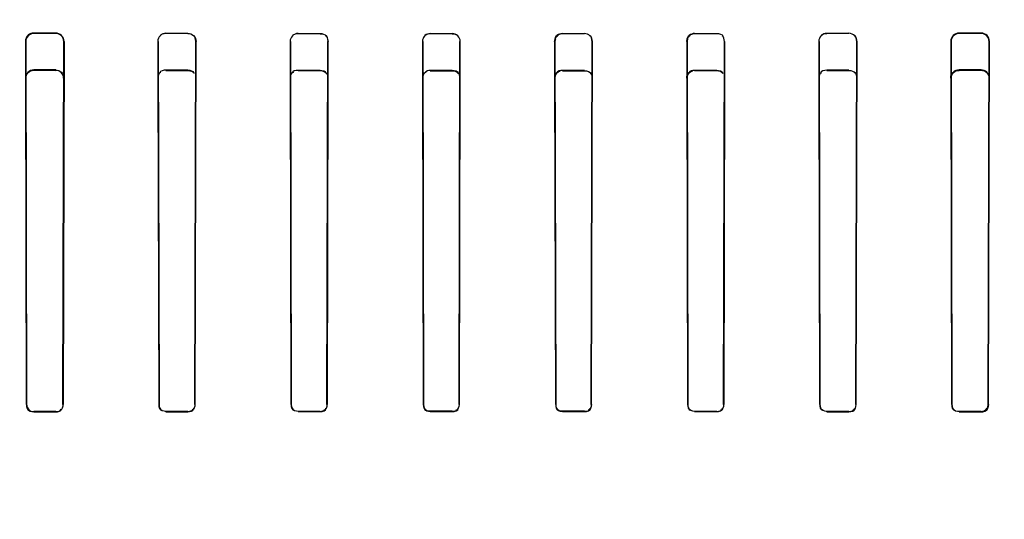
# Model space of a CAD drawing. Header units: millimetres. Extents: x 0 to 297, y 0 to 210.
# Tile 358 of 405: x 240.636 to 240.86, y 158.837 to 158.951. Entities that reach past the tile are written whole.
import ezdxf

# ---------------------------------------------------------------- set-up
doc = ezdxf.new("R2010")
doc.units = ezdxf.units.MM
doc.header["$LTSCALE"] = 16.335
doc.layers.get('0').update_dxf_attribs({"linetype": 'CONTINUOUS'})
for name, color, linetype in [('AXES_REF', 7, 'CONTINUOUS'), ('INTFCLR_1', 7, 'CONTINUOUS'), ('INTFCLR_72935', 7, 'CONTINUOUS')]:
    doc.layers.add(name, color=color, linetype=linetype)

msp = doc.modelspace()

# ---------------------------------------------------------------- linework, layer by layer
at = {"color": 7, "linetype": 'Continuous'}
for radius in [4.84791, 4.8475, 4.81646]:
    msp.add_circle((241.50691, 154.95648), radius, dxfattribs=at)
msp.add_arc((241.50691, 154.95648), 4.8, 278.27713, 261.72287, dxfattribs=at)
at = {"layer": 'AXES_REF', "color": 7, "linetype": 'Continuous'}
msp.add_arc((241.50691, 154.95648), 4.91, 113.08261, 66.91739, dxfattribs=at)
at = {"layer": 'AXES_REF', "color": 9, "linetype": 'Continuous'}
msp.add_arc((241.50691, 154.95648), 4.42226, 94.41181, 85.58819, dxfattribs=at)
at = {"layer": 'INTFCLR_1', "color": 9, "linetype": 'Continuous'}
for p, q in [((240.63927, 158.94744), (240.63927, 158.94752)), ((240.64427, 158.94751), (240.64427, 158.94743)), ((240.66927, 158.94739), (240.66927, 158.94747)), ((240.67427, 158.94746), (240.67427, 158.94738)), ((240.69927, 158.94736), (240.69927, 158.94743)), ((240.70427, 158.94743), (240.70427, 158.94735)), ((240.72927, 158.94734), (240.72927, 158.94741)), ((240.73427, 158.94741), (240.73427, 158.94734)), ((240.75927, 158.94734), (240.75927, 158.94741)), ((240.76427, 158.94741), (240.76427, 158.94734)), ((240.78927, 158.94735), (240.78927, 158.94743)), ((240.79427, 158.94743), (240.79427, 158.94736)), ((240.81927, 158.94738), (240.81927, 158.94746)), ((240.82427, 158.94747), (240.82427, 158.94739)), ((240.84927, 158.94743), (240.84927, 158.94751)), ((240.85427, 158.94752), (240.85427, 158.94744)), ((240.63737, 158.94561), (240.63745, 158.94561)), ((240.64608, 158.94561), (240.64616, 158.94561)), ((240.66742, 158.94561), (240.6675, 158.94561)), ((240.67603, 158.94561), (240.67611, 158.94561)), ((240.69746, 158.94561), (240.69753, 158.94561)), ((240.70601, 158.94561), (240.70608, 158.94561)), ((240.72747, 158.94561), (240.72755, 158.94561)), ((240.73599, 158.94561), (240.73607, 158.94561)), ((240.75748, 158.94561), (240.75755, 158.94561)), ((240.766, 158.94561), (240.76607, 158.94561)), ((240.78746, 158.94561), (240.78754, 158.94561)), ((240.79601, 158.94561), (240.79609, 158.94561)), ((240.81743, 158.94561), (240.81751, 158.94561)), ((240.82604, 158.94561), (240.82612, 158.94561)), ((240.84738, 158.94561), (240.84747, 158.94561)), ((240.85609, 158.94561), (240.85618, 158.94561)), ((240.63766, 158.86318), (240.6376, 158.86318)), ((240.63927, 158.86151), (240.63927, 158.86158)), ((240.64427, 158.86158), (240.64427, 158.86152)), ((240.64593, 158.86318), (240.64587, 158.86318)), ((240.6677, 158.86318), (240.66764, 158.86318)), ((240.66927, 158.86155), (240.66927, 158.86161)), ((240.67427, 158.86162), (240.67427, 158.86156)), ((240.6759, 158.86318), (240.67584, 158.86318)), ((240.69772, 158.86318), (240.69766, 158.86318)), ((240.69927, 158.86158), (240.69927, 158.86164)), ((240.70427, 158.86164), (240.70427, 158.86158)), ((240.70587, 158.86318), (240.70582, 158.86318)), ((240.72774, 158.86318), (240.72768, 158.86318)), ((240.72927, 158.86159), (240.72927, 158.86165)), ((240.73427, 158.86165), (240.73427, 158.86159)), ((240.73586, 158.86318), (240.73581, 158.86318)), ((240.75774, 158.86318), (240.75768, 158.86318)), ((240.75927, 158.86159), (240.75927, 158.86165)), ((240.76427, 158.86165), (240.76427, 158.86159)), ((240.76586, 158.86318), (240.76581, 158.86318)), ((240.78773, 158.86318), (240.78767, 158.86318)), ((240.78927, 158.86158), (240.78927, 158.86164)), ((240.79427, 158.86164), (240.79427, 158.86158)), ((240.79588, 158.86318), (240.79582, 158.86318)), ((240.81771, 158.86318), (240.81765, 158.86318)), ((240.81927, 158.86156), (240.81927, 158.86162)), ((240.82427, 158.86161), (240.82427, 158.86155)), ((240.82591, 158.86318), (240.82584, 158.86318)), ((240.84767, 158.86318), (240.84761, 158.86318)), ((240.84927, 158.86152), (240.84927, 158.86158)), ((240.85427, 158.86158), (240.85427, 158.86151)), ((240.85595, 158.86318), (240.85588, 158.86318))]:
    msp.add_line(p, q, dxfattribs=at)
at = {"layer": 'INTFCLR_1', "color": 6, "linetype": 'Continuous'}
for p, q in [((240.64427, 158.94751), (240.63927, 158.94752)), ((240.64427, 158.94743), (240.63927, 158.94744)), ((240.67427, 158.94746), (240.66927, 158.94747)), ((240.67427, 158.94738), (240.66927, 158.94739)), ((240.69927, 158.94743), (240.70427, 158.94743)), ((240.70427, 158.94735), (240.69927, 158.94736)), ((240.72927, 158.94741), (240.73427, 158.94741)), ((240.73427, 158.94734), (240.72927, 158.94734)), ((240.75927, 158.94741), (240.76427, 158.94741)), ((240.76427, 158.94734), (240.75927, 158.94734)), ((240.78927, 158.94743), (240.79427, 158.94743)), ((240.79427, 158.94736), (240.78927, 158.94735)), ((240.82427, 158.94747), (240.81927, 158.94746)), ((240.82427, 158.94739), (240.81927, 158.94738)), ((240.85427, 158.94752), (240.84927, 158.94751)), ((240.85427, 158.94744), (240.84927, 158.94743)), ((240.63737, 158.94561), (240.6376, 158.86318)), ((240.63745, 158.94561), (240.63766, 158.86318)), ((240.64587, 158.86318), (240.64608, 158.94561)), ((240.64616, 158.94561), (240.64593, 158.86318)), ((240.66742, 158.94561), (240.66764, 158.86318)), ((240.6675, 158.94561), (240.6677, 158.86318)), ((240.67584, 158.86318), (240.67603, 158.94561)), ((240.6759, 158.86318), (240.67611, 158.94561)), ((240.69746, 158.94561), (240.69766, 158.86318)), ((240.69753, 158.94561), (240.69772, 158.86318)), ((240.70582, 158.86318), (240.70601, 158.94561)), ((240.70587, 158.86318), (240.70608, 158.94561)), ((240.72747, 158.94561), (240.72768, 158.86318)), ((240.72755, 158.94561), (240.72774, 158.86318)), ((240.73581, 158.86318), (240.73599, 158.94561)), ((240.73586, 158.86318), (240.73607, 158.94561)), ((240.75748, 158.94561), (240.75768, 158.86318)), ((240.75755, 158.94561), (240.75774, 158.86318)), ((240.76581, 158.86318), (240.766, 158.94561)), ((240.76586, 158.86318), (240.76607, 158.94561)), ((240.78746, 158.94561), (240.78767, 158.86318)), ((240.78754, 158.94561), (240.78773, 158.86318)), ((240.79582, 158.86318), (240.79601, 158.94561)), ((240.79588, 158.86318), (240.79609, 158.94561)), ((240.81743, 158.94561), (240.81765, 158.86318)), ((240.81751, 158.94561), (240.81771, 158.86318)), ((240.82584, 158.86318), (240.82604, 158.94561)), ((240.82591, 158.86318), (240.82612, 158.94561)), ((240.84738, 158.94561), (240.84761, 158.86318)), ((240.84747, 158.94561), (240.84767, 158.86318)), ((240.85588, 158.86318), (240.85609, 158.94561)), ((240.85595, 158.86318), (240.85618, 158.94561)), ((240.63927, 158.86158), (240.64427, 158.86158)), ((240.66927, 158.86161), (240.67427, 158.86162)), ((240.69927, 158.86164), (240.70427, 158.86164)), ((240.70427, 158.86158), (240.69927, 158.86158)), ((240.72927, 158.86165), (240.73427, 158.86165)), ((240.73427, 158.86159), (240.72927, 158.86159)), ((240.75927, 158.86165), (240.76427, 158.86165)), ((240.76427, 158.86159), (240.75927, 158.86159)), ((240.78927, 158.86164), (240.79427, 158.86164)), ((240.79427, 158.86158), (240.78927, 158.86158)), ((240.81927, 158.86162), (240.82427, 158.86161)), ((240.84927, 158.86158), (240.85427, 158.86158)), ((240.64427, 158.86152), (240.63927, 158.86151)), ((240.67427, 158.86156), (240.66927, 158.86155)), ((240.82427, 158.86155), (240.81927, 158.86156)), ((240.85427, 158.86151), (240.84927, 158.86152))]:
    msp.add_line(p, q, dxfattribs=at)
at = {"layer": 'INTFCLR_1', "color": 7, "linetype": 'Continuous'}
for p, q in [((240.70597, 158.94624), (240.70608, 158.94561)), ((240.75748, 158.94561), (240.75758, 158.94622)), ((240.75765, 158.9462), (240.75755, 158.94561)), ((240.78746, 158.94561), (240.78757, 158.94623)), ((240.78764, 158.94622), (240.78754, 158.94561))]:
    msp.add_line(p, q, dxfattribs=at)
for points in [[(240.63766, 158.86318), (240.63766, 158.86311), (240.63767, 158.86304), (240.63767, 158.86297), (240.63768, 158.8629), (240.6377, 158.86284), (240.63771, 158.86277), (240.63773, 158.8627), (240.63776, 158.86263), (240.63779, 158.86256)], [(240.85576, 158.86256), (240.85578, 158.86263), (240.85581, 158.8627), (240.85583, 158.86276), (240.85584, 158.86283), (240.85586, 158.8629), (240.85587, 158.86297), (240.85588, 158.86304), (240.85588, 158.86311), (240.85588, 158.86318)]]:
    msp.add_lwpolyline(points, dxfattribs=at)
at = {"layer": 'INTFCLR_1', "color": 6, "linetype": 'Continuous'}
for points, knots in [([(240.63927, 158.94752), (240.63882, 158.94752), (240.63781, 158.94716), (240.63736, 158.94614), (240.63737, 158.94561)], [0, 0, 0, 0, 0.462658, 1, 1, 1, 1]), ([(240.63927, 158.94744), (240.63881, 158.94744), (240.63784, 158.94705), (240.63745, 158.94608), (240.63745, 158.94561)], [0, 0, 0, 0, 0.49482, 1, 1, 1, 1]), ([(240.64616, 158.94561), (240.64616, 158.94611), (240.64574, 158.94712), (240.64474, 158.94751), (240.64427, 158.94751)], [0, 0, 0, 0, 0.51392, 1, 1, 1, 1]), ([(240.64608, 158.94561), (240.64608, 158.94608), (240.64569, 158.94705), (240.64473, 158.94743), (240.64427, 158.94743)], [0, 0, 0, 0, 0.508302, 1, 1, 1, 1]), ([(240.66927, 158.94747), (240.66882, 158.94747), (240.66783, 158.94709), (240.66742, 158.9461), (240.66742, 158.94561)], [0, 0, 0, 0, 0.481222, 1, 1, 1, 1]), ([(240.67427, 158.94746), (240.67473, 158.94746), (240.67571, 158.94707), (240.67611, 158.94609), (240.67611, 158.94561)], [0, 0, 0, 0, 0.48996, 1, 1, 1, 1]), ([(240.69927, 158.94743), (240.6988, 158.94743), (240.69783, 158.94704), (240.69745, 158.94607), (240.69746, 158.94561)], [0, 0, 0, 0, 0.507051, 1, 1, 1, 1]), ([(240.72927, 158.94741), (240.72882, 158.94742), (240.72787, 158.94705), (240.72747, 158.94608), (240.72747, 158.94561)], [0, 0, 0, 0, 0.485798, 1, 1, 1, 1]), ([(240.73607, 158.94561), (240.73607, 158.94608), (240.73568, 158.94704), (240.73472, 158.94741), (240.73427, 158.94741)], [0, 0, 0, 0, 0.507923, 1, 1, 1, 1]), ([(240.76607, 158.94561), (240.76607, 158.94608), (240.76567, 158.94705), (240.76472, 158.94742), (240.76427, 158.94741)], [0, 0, 0, 0, 0.514, 1, 1, 1, 1]), ([(240.81927, 158.94746), (240.81881, 158.94746), (240.81783, 158.94707), (240.81743, 158.94609), (240.81743, 158.94561)], [0, 0, 0, 0, 0.491692, 1, 1, 1, 1]), ([(240.82612, 158.94561), (240.82612, 158.94606), (240.82576, 158.94704), (240.82477, 158.94747), (240.82427, 158.94747)], [0, 0, 0, 0, 0.473027, 1, 1, 1, 1]), ([(240.84927, 158.94751), (240.8488, 158.94751), (240.8478, 158.94712), (240.84738, 158.94611), (240.84738, 158.94561)], [0, 0, 0, 0, 0.486139, 1, 1, 1, 1]), ([(240.84927, 158.94743), (240.84882, 158.94743), (240.84786, 158.94705), (240.84746, 158.94608), (240.84747, 158.94561)], [0, 0, 0, 0, 0.491775, 1, 1, 1, 1]), ([(240.85618, 158.94561), (240.85618, 158.9461), (240.85578, 158.94711), (240.85476, 158.94752), (240.85427, 158.94752)], [0, 0, 0, 0, 0.496852, 1, 1, 1, 1]), ([(240.85609, 158.94561), (240.85609, 158.94608), (240.8557, 158.94705), (240.85473, 158.94744), (240.85427, 158.94744)], [0, 0, 0, 0, 0.50499, 1, 1, 1, 1])]:
    msp.add_open_spline(points, degree=3, knots=knots, dxfattribs=at)
for points in [[(240.66927, 158.94739), (240.6688, 158.94739), (240.66798, 158.9473), (240.66798, 158.94683)], [(240.67603, 158.94561), (240.67603, 158.94611), (240.67591, 158.94696), (240.67541, 158.94696)], [(240.69927, 158.94736), (240.69878, 158.94736), (240.69794, 158.94723), (240.69795, 158.94675)], [(240.70427, 158.94735), (240.70472, 158.94735), (240.70552, 158.94728), (240.70552, 158.94683)], [(240.72927, 158.94734), (240.72874, 158.94734), (240.72785, 158.94713), (240.72785, 158.9466)], [(240.73427, 158.94734), (240.73474, 158.94734), (240.73555, 158.94724), (240.73555, 158.94677)], [(240.766, 158.94561), (240.766, 158.9461), (240.76586, 158.94694), (240.76537, 158.94694)], [(240.79427, 158.94743), (240.79477, 158.94743), (240.79563, 158.94732), (240.79563, 158.94682)], [(240.79601, 158.94561), (240.79601, 158.94606), (240.79594, 158.94686), (240.79549, 158.94686)], [(240.81927, 158.94738), (240.81881, 158.94738), (240.81799, 158.9473), (240.818, 158.94683)], [(240.82604, 158.94561), (240.82604, 158.94609), (240.82594, 158.94693), (240.82546, 158.94693)], [(240.6376, 158.86318), (240.6376, 158.86265), (240.63782, 158.86179), (240.63835, 158.86179)], [(240.64427, 158.86158), (240.64472, 158.86158), (240.6455, 158.86171), (240.6455, 158.86216)], [(240.64427, 158.86152), (240.64474, 158.86152), (240.64554, 158.86165), (240.64554, 158.86212)], [(240.66764, 158.86318), (240.66764, 158.86266), (240.66787, 158.86181), (240.66839, 158.86181)], [(240.6677, 158.86318), (240.6677, 158.86268), (240.66792, 158.86186), (240.66842, 158.86186)], [(240.67427, 158.86162), (240.67479, 158.86162), (240.67562, 158.86187), (240.67562, 158.86238)], [(240.67427, 158.86156), (240.67472, 158.86156), (240.6755, 158.86167), (240.6755, 158.86212)], [(240.69766, 158.86318), (240.69766, 158.86267), (240.6979, 158.86183), (240.69841, 158.86183)], [(240.69772, 158.86318), (240.69772, 158.86269), (240.69794, 158.86188), (240.69844, 158.86188)], [(240.70427, 158.86164), (240.70478, 158.86164), (240.70559, 158.86188), (240.70559, 158.86239)], [(240.70427, 158.86158), (240.7048, 158.86158), (240.70564, 158.86183), (240.70564, 158.86236)], [(240.72774, 158.86318), (240.72774, 158.8627), (240.72795, 158.8619), (240.72843, 158.8619)], [(240.72927, 158.86159), (240.72882, 158.86159), (240.72806, 158.86171), (240.72805, 158.86216)], [(240.73427, 158.86165), (240.73477, 158.86165), (240.73558, 158.86189), (240.73558, 158.86239)], [(240.73427, 158.86159), (240.73479, 158.86159), (240.73563, 158.86184), (240.73563, 158.86236)], [(240.75774, 158.86318), (240.75774, 158.86269), (240.75796, 158.86189), (240.75845, 158.86189)], [(240.75927, 158.86159), (240.75875, 158.86159), (240.75791, 158.86184), (240.75791, 158.86237)], [(240.76427, 158.86165), (240.76474, 158.86165), (240.76551, 158.86182), (240.76551, 158.86228)], [(240.76586, 158.86318), (240.76586, 158.86265), (240.7656, 158.8618), (240.76507, 158.8618)], [(240.78767, 158.86318), (240.78767, 158.86272), (240.78781, 158.86193), (240.78828, 158.86193)], [(240.78773, 158.86318), (240.78773, 158.86274), (240.78786, 158.86198), (240.78831, 158.86198)], [(240.79427, 158.86164), (240.79475, 158.86164), (240.79554, 158.86182), (240.79554, 158.8623)], [(240.79427, 158.86158), (240.79476, 158.86158), (240.79558, 158.86177), (240.79559, 158.86226)], [(240.81765, 158.86318), (240.81765, 158.86271), (240.81779, 158.86191), (240.81826, 158.86191)], [(240.81771, 158.86318), (240.81771, 158.86273), (240.81784, 158.86196), (240.81829, 158.86196)], [(240.82427, 158.86161), (240.82476, 158.86161), (240.82556, 158.8618), (240.82557, 158.86229)], [(240.82427, 158.86155), (240.82478, 158.86155), (240.82561, 158.86175), (240.82561, 158.86225)], [(240.84761, 158.86318), (240.84761, 158.86271), (240.84775, 158.86189), (240.84823, 158.86189)], [(240.84767, 158.86318), (240.84767, 158.86272), (240.84781, 158.86194), (240.84826, 158.86194)], [(240.85427, 158.86151), (240.85479, 158.86151), (240.85565, 158.86172), (240.85565, 158.86224)]]:
    msp.add_open_spline(points, degree=3, dxfattribs=at)
at = {"layer": 'INTFCLR_1', "color": 7, "linetype": 'Continuous'}
for points in [[(240.70427, 158.94743), (240.70475, 158.94743), (240.70543, 158.94731), (240.70559, 158.94685)], [(240.70608, 158.94561), (240.70608, 158.94613), (240.70594, 158.94702), (240.70543, 158.94701)], [(240.75758, 158.94622), (240.75773, 158.94664), (240.75803, 158.94723), (240.75848, 158.94723)], [(240.75927, 158.94734), (240.75874, 158.94734), (240.75786, 158.94713), (240.75785, 158.9466)], [(240.75927, 158.94734), (240.75881, 158.94734), (240.75816, 158.94722), (240.758, 158.94678)], [(240.78757, 158.94623), (240.78772, 158.94666), (240.78802, 158.94724), (240.78848, 158.94724)], [(240.78927, 158.94735), (240.78873, 158.94736), (240.78784, 158.94714), (240.78784, 158.9466)], [(240.78927, 158.94735), (240.78881, 158.94735), (240.78816, 158.94723), (240.788, 158.94679)], [(240.63766, 158.86318), (240.63766, 158.86267), (240.63788, 158.86184), (240.63838, 158.86184)], [(240.63779, 158.86256), (240.63798, 158.86209), (240.63846, 158.8616), (240.63897, 158.8616)], [(240.85427, 158.86158), (240.85477, 158.86158), (240.8556, 158.86178), (240.8556, 158.86228)], [(240.85427, 158.86158), (240.85476, 158.86158), (240.8554, 158.8618), (240.85559, 158.86225)]]:
    msp.add_open_spline(points, degree=3, dxfattribs=at)
for points, knots in [([(240.75927, 158.94741), (240.75882, 158.94741), (240.75786, 158.94704), (240.75748, 158.94608), (240.75748, 158.94561)], [0, 0, 0, 0, 0.48985, 1, 1, 1, 1]), ([(240.78927, 158.94743), (240.78882, 158.94743), (240.78785, 158.94705), (240.78746, 158.94608), (240.78746, 158.94561)], [0, 0, 0, 0, 0.490707, 1, 1, 1, 1])]:
    msp.add_open_spline(points, degree=3, knots=knots, dxfattribs=at)
at = {"layer": 'INTFCLR_72935', "color": 9, "linetype": 'Continuous'}
for p, q in [((240.63927, 158.93915), (240.63927, 158.93907)), ((240.64427, 158.93906), (240.64427, 158.93914)), ((240.66927, 158.9391), (240.66927, 158.93902)), ((240.67427, 158.93901), (240.67427, 158.93909)), ((240.69927, 158.93906), (240.69927, 158.93899)), ((240.70427, 158.93899), (240.70427, 158.93906)), ((240.72927, 158.93905), (240.72927, 158.93898)), ((240.73427, 158.93897), (240.73427, 158.93905)), ((240.75927, 158.93905), (240.75927, 158.93897)), ((240.76427, 158.93898), (240.76427, 158.93905)), ((240.78927, 158.93906), (240.78927, 158.93899)), ((240.79427, 158.93899), (240.79427, 158.93906)), ((240.81927, 158.93909), (240.81927, 158.93901)), ((240.82427, 158.93902), (240.82427, 158.9391)), ((240.84927, 158.93914), (240.84927, 158.93906)), ((240.85427, 158.93907), (240.85427, 158.93915)), ((240.63748, 158.93727), (240.6374, 158.93727)), ((240.64613, 158.93727), (240.64605, 158.93727)), ((240.66753, 158.93727), (240.66745, 158.93727)), ((240.67608, 158.93727), (240.67601, 158.93727)), ((240.69756, 158.93727), (240.69749, 158.93727)), ((240.70605, 158.93727), (240.70598, 158.93727)), ((240.72757, 158.93727), (240.7275, 158.93727)), ((240.73604, 158.93727), (240.73597, 158.93727)), ((240.75757, 158.93727), (240.7575, 158.93727)), ((240.76604, 158.93727), (240.76597, 158.93727)), ((240.78756, 158.93727), (240.78749, 158.93727)), ((240.79606, 158.93727), (240.79599, 158.93727)), ((240.81754, 158.93727), (240.81746, 158.93727)), ((240.82609, 158.93727), (240.82602, 158.93727)), ((240.84749, 158.93727), (240.84742, 158.93727)), ((240.85614, 158.93727), (240.85606, 158.93727)), ((240.6376, 158.86318), (240.63766, 158.86318)), ((240.63927, 158.86158), (240.63927, 158.86151)), ((240.64427, 158.86152), (240.64427, 158.86158)), ((240.64587, 158.86318), (240.64593, 158.86318)), ((240.66764, 158.86318), (240.6677, 158.86318)), ((240.66927, 158.86161), (240.66927, 158.86155)), ((240.67427, 158.86156), (240.67427, 158.86162)), ((240.67584, 158.86318), (240.6759, 158.86318)), ((240.69766, 158.86318), (240.69772, 158.86318)), ((240.69927, 158.86164), (240.69927, 158.86158)), ((240.70427, 158.86158), (240.70427, 158.86164)), ((240.70582, 158.86318), (240.70587, 158.86318)), ((240.72768, 158.86318), (240.72774, 158.86318)), ((240.72927, 158.86165), (240.72927, 158.86159)), ((240.73427, 158.86159), (240.73427, 158.86165)), ((240.73581, 158.86318), (240.73586, 158.86318)), ((240.75768, 158.86318), (240.75774, 158.86318)), ((240.75927, 158.86165), (240.75927, 158.86159)), ((240.76427, 158.86159), (240.76427, 158.86165)), ((240.76581, 158.86318), (240.76586, 158.86318)), ((240.78767, 158.86318), (240.78773, 158.86318)), ((240.78927, 158.86164), (240.78927, 158.86158)), ((240.79427, 158.86158), (240.79427, 158.86164)), ((240.79582, 158.86318), (240.79588, 158.86318)), ((240.81765, 158.86318), (240.81771, 158.86318)), ((240.81927, 158.86162), (240.81927, 158.86156)), ((240.82427, 158.86155), (240.82427, 158.86161)), ((240.82584, 158.86318), (240.82591, 158.86318)), ((240.84761, 158.86318), (240.84767, 158.86318)), ((240.84927, 158.86158), (240.84927, 158.86152)), ((240.85427, 158.86151), (240.85427, 158.86158)), ((240.85588, 158.86318), (240.85595, 158.86318))]:
    msp.add_line(p, q, dxfattribs=at)
at = {"layer": 'INTFCLR_72935', "color": 6, "linetype": 'Continuous'}
for p, q in [((240.64427, 158.93914), (240.63927, 158.93915)), ((240.63927, 158.93907), (240.64427, 158.93906)), ((240.67427, 158.93909), (240.66927, 158.9391)), ((240.66927, 158.93902), (240.67427, 158.93901)), ((240.70427, 158.93906), (240.69927, 158.93906)), ((240.69927, 158.93899), (240.70427, 158.93899)), ((240.73427, 158.93905), (240.72927, 158.93905)), ((240.72927, 158.93898), (240.73427, 158.93897)), ((240.76427, 158.93905), (240.75927, 158.93905)), ((240.75927, 158.93897), (240.76427, 158.93898)), ((240.79427, 158.93906), (240.78927, 158.93906)), ((240.78927, 158.93899), (240.79427, 158.93899)), ((240.82427, 158.9391), (240.81927, 158.93909)), ((240.81927, 158.93901), (240.82427, 158.93902)), ((240.85427, 158.93915), (240.84927, 158.93914)), ((240.84927, 158.93906), (240.85427, 158.93907)), ((240.6374, 158.93727), (240.6376, 158.86318)), ((240.63766, 158.86318), (240.63748, 158.93727)), ((240.64605, 158.93727), (240.64587, 158.86318)), ((240.64593, 158.86318), (240.64613, 158.93727)), ((240.66745, 158.93727), (240.66764, 158.86318)), ((240.6677, 158.86318), (240.66753, 158.93727)), ((240.67601, 158.93727), (240.67584, 158.86318)), ((240.6759, 158.86318), (240.67608, 158.93727)), ((240.69749, 158.93727), (240.69766, 158.86318)), ((240.69772, 158.86318), (240.69756, 158.93727)), ((240.70598, 158.93727), (240.70582, 158.86318)), ((240.70605, 158.93727), (240.70587, 158.86318)), ((240.7275, 158.93727), (240.72768, 158.86318)), ((240.72774, 158.86318), (240.72757, 158.93727)), ((240.73597, 158.93727), (240.73581, 158.86318)), ((240.73586, 158.86318), (240.73604, 158.93727)), ((240.7575, 158.93727), (240.75768, 158.86318)), ((240.75774, 158.86318), (240.75757, 158.93727)), ((240.76597, 158.93727), (240.76581, 158.86318)), ((240.76586, 158.86318), (240.76604, 158.93727)), ((240.78749, 158.93727), (240.78767, 158.86318)), ((240.78773, 158.86318), (240.78756, 158.93727)), ((240.79599, 158.93727), (240.79582, 158.86318)), ((240.79606, 158.93727), (240.79588, 158.86318)), ((240.81746, 158.93727), (240.81765, 158.86318)), ((240.81771, 158.86318), (240.81754, 158.93727)), ((240.82602, 158.93727), (240.82584, 158.86318)), ((240.82591, 158.86318), (240.82609, 158.93727)), ((240.84742, 158.93727), (240.84761, 158.86318)), ((240.84767, 158.86318), (240.84749, 158.93727)), ((240.85606, 158.93727), (240.85588, 158.86318)), ((240.85595, 158.86318), (240.85614, 158.93727)), ((240.64427, 158.86158), (240.63927, 158.86158)), ((240.67427, 158.86162), (240.66927, 158.86161)), ((240.70427, 158.86164), (240.69927, 158.86164)), ((240.69927, 158.86158), (240.70427, 158.86158)), ((240.73427, 158.86165), (240.72927, 158.86165)), ((240.72927, 158.86159), (240.73427, 158.86159)), ((240.76427, 158.86165), (240.75927, 158.86165)), ((240.75927, 158.86159), (240.76427, 158.86159)), ((240.79427, 158.86164), (240.78927, 158.86164)), ((240.78927, 158.86158), (240.79427, 158.86158)), ((240.82427, 158.86161), (240.81927, 158.86162)), ((240.85427, 158.86158), (240.84927, 158.86158)), ((240.63927, 158.86151), (240.64427, 158.86152)), ((240.66927, 158.86155), (240.67427, 158.86156)), ((240.81927, 158.86156), (240.82427, 158.86155)), ((240.84927, 158.86152), (240.85427, 158.86151))]:
    msp.add_line(p, q, dxfattribs=at)
at = {"layer": 'INTFCLR_72935', "color": 7, "linetype": 'Continuous'}
for p, q in [((240.73586, 158.93786), (240.73597, 158.93727)), ((240.75761, 158.93788), (240.7575, 158.93727)), ((240.75757, 158.93727), (240.75768, 158.93786)), ((240.7876, 158.93789), (240.78749, 158.93727)), ((240.78756, 158.93727), (240.78767, 158.93788))]:
    msp.add_line(p, q, dxfattribs=at)
for points in [[(240.84754, 158.93796), (240.84752, 158.93788), (240.84749, 158.93781), (240.84747, 158.93773), (240.84745, 158.93766), (240.84744, 158.93758), (240.84743, 158.9375), (240.84742, 158.93742), (240.84742, 158.93735), (240.84742, 158.93727)], [(240.85588, 158.86318), (240.85588, 158.86311), (240.85588, 158.86304), (240.85587, 158.86297), (240.85586, 158.8629), (240.85584, 158.86284), (240.85583, 158.86277), (240.85581, 158.8627), (240.85578, 158.86263), (240.85576, 158.86256)], [(240.85581, 158.86254), (240.85584, 158.86261), (240.85587, 158.86268), (240.85589, 158.86275), (240.85591, 158.86282), (240.85592, 158.86289), (240.85593, 158.86297), (240.85594, 158.86304), (240.85594, 158.86311), (240.85595, 158.86318)]]:
    msp.add_lwpolyline(points, dxfattribs=at)
at = {"layer": 'INTFCLR_72935', "color": 6, "linetype": 'Continuous'}
for points, knots in [([(240.63927, 158.93915), (240.63878, 158.93915), (240.63779, 158.93874), (240.6374, 158.93774), (240.6374, 158.93727)], [0, 0, 0, 0, 0.508777, 1, 1, 1, 1]), ([(240.63748, 158.93727), (240.63748, 158.93773), (240.63786, 158.93868), (240.63881, 158.93907), (240.63927, 158.93907)], [0, 0, 0, 0, 0.497774, 1, 1, 1, 1]), ([(240.64427, 158.93914), (240.64474, 158.93914), (240.64573, 158.93875), (240.64613, 158.93776), (240.64613, 158.93727)], [0, 0, 0, 0, 0.49216, 1, 1, 1, 1]), ([(240.64605, 158.93727), (240.64605, 158.93773), (240.64567, 158.93868), (240.64472, 158.93906), (240.64427, 158.93906)], [0, 0, 0, 0, 0.502995, 1, 1, 1, 1]), ([(240.72927, 158.93905), (240.72882, 158.93905), (240.72788, 158.93867), (240.7275, 158.93773), (240.7275, 158.93727)], [0, 0, 0, 0, 0.499201, 1, 1, 1, 1]), ([(240.84749, 158.93727), (240.84749, 158.93773), (240.84787, 158.93868), (240.84882, 158.93906), (240.84927, 158.93906)], [0, 0, 0, 0, 0.503084, 1, 1, 1, 1]), ([(240.85614, 158.93727), (240.85615, 158.93776), (240.85574, 158.93876), (240.85474, 158.93915), (240.85427, 158.93915)], [0, 0, 0, 0, 0.505964, 1, 1, 1, 1]), ([(240.85427, 158.93907), (240.85473, 158.93907), (240.85569, 158.93868), (240.85606, 158.93773), (240.85606, 158.93727)], [0, 0, 0, 0, 0.502245, 1, 1, 1, 1])]:
    msp.add_open_spline(points, degree=3, knots=knots, dxfattribs=at)
for points in [[(240.66753, 158.93727), (240.66753, 158.93777), (240.66766, 158.93861), (240.66815, 158.93861)], [(240.66927, 158.9391), (240.66877, 158.9391), (240.66789, 158.93897), (240.66789, 158.93846)], [(240.67427, 158.93909), (240.67475, 158.93909), (240.67558, 158.939), (240.67558, 158.93853)], [(240.67427, 158.93901), (240.67478, 158.93901), (240.67564, 158.93885), (240.67564, 158.93834)], [(240.69756, 158.93727), (240.69756, 158.9378), (240.69776, 158.93868), (240.69829, 158.93868)], [(240.69927, 158.93906), (240.69878, 158.93906), (240.69792, 158.93894), (240.69792, 158.93845)], [(240.70427, 158.93906), (240.70473, 158.93906), (240.70555, 158.93898), (240.70555, 158.93852)], [(240.70427, 158.93899), (240.70481, 158.93899), (240.70569, 158.93877), (240.70569, 158.93823)], [(240.72757, 158.93727), (240.72757, 158.9378), (240.72777, 158.93867), (240.7283, 158.93867)], [(240.73427, 158.93905), (240.73475, 158.93905), (240.73558, 158.93894), (240.73558, 158.93847)], [(240.76427, 158.93898), (240.7648, 158.93898), (240.76568, 158.93876), (240.76568, 158.93822)], [(240.76604, 158.93727), (240.76604, 158.93773), (240.76596, 158.93855), (240.7655, 158.93855)], [(240.79427, 158.93906), (240.79477, 158.93906), (240.79563, 158.93894), (240.79563, 158.93844)], [(240.79427, 158.93899), (240.79475, 158.93899), (240.79558, 158.93887), (240.79558, 158.93838)], [(240.81754, 158.93727), (240.81754, 158.93775), (240.81765, 158.93859), (240.81813, 158.93859)], [(240.81927, 158.93909), (240.81875, 158.93909), (240.81785, 158.93893), (240.81785, 158.9384)], [(240.82427, 158.93902), (240.82476, 158.93902), (240.82561, 158.93889), (240.82561, 158.9384)], [(240.82609, 158.93727), (240.82609, 158.93779), (240.82595, 158.93868), (240.82543, 158.93868)], [(240.63766, 158.86318), (240.63766, 158.86267), (240.63788, 158.86184), (240.63839, 158.86184)], [(240.63927, 158.86151), (240.6388, 158.86151), (240.63798, 158.86164), (240.63798, 158.86212)], [(240.64427, 158.86152), (240.64474, 158.86152), (240.64555, 158.86165), (240.64555, 158.86212)], [(240.64587, 158.86318), (240.64587, 158.86272), (240.64573, 158.86194), (240.64527, 158.86194)], [(240.66764, 158.86318), (240.66764, 158.86267), (240.66786, 158.86182), (240.66837, 158.86182)], [(240.66927, 158.86161), (240.66879, 158.86161), (240.66799, 158.86179), (240.66799, 158.86227)], [(240.67427, 158.86156), (240.67472, 158.86156), (240.6755, 158.86167), (240.67551, 158.86213)], [(240.67584, 158.86318), (240.67584, 158.86273), (240.6757, 158.86196), (240.67524, 158.86196)], [(240.69766, 158.86318), (240.69766, 158.86267), (240.69789, 158.86183), (240.6984, 158.86183)], [(240.69927, 158.86164), (240.6988, 158.86164), (240.69802, 158.86181), (240.69802, 158.86228)], [(240.70427, 158.86158), (240.7048, 158.86158), (240.70564, 158.86183), (240.70564, 158.86235)], [(240.70582, 158.86318), (240.70581, 158.86266), (240.70554, 158.86183), (240.70501, 158.86183)], [(240.72768, 158.86318), (240.72768, 158.86265), (240.72795, 158.8618), (240.72848, 158.8618)], [(240.72927, 158.86165), (240.72881, 158.86165), (240.72803, 158.86182), (240.72803, 158.86228)], [(240.73427, 158.86159), (240.73479, 158.86159), (240.73563, 158.86184), (240.73564, 158.86237)], [(240.73581, 158.86318), (240.7358, 158.86269), (240.73558, 158.86188), (240.73508, 158.86188)], [(240.75927, 158.86159), (240.75875, 158.86159), (240.75791, 158.86184), (240.75791, 158.86236)], [(240.75927, 158.86165), (240.75877, 158.86165), (240.75795, 158.86189), (240.75795, 158.8624)], [(240.76427, 158.86159), (240.76479, 158.86159), (240.76563, 158.86184), (240.76563, 158.86236)], [(240.76581, 158.86318), (240.76581, 158.8627), (240.7656, 158.8619), (240.76511, 158.8619)], [(240.78767, 158.86318), (240.78767, 158.86272), (240.78782, 158.86192), (240.78828, 158.86192)], [(240.78927, 158.86164), (240.78876, 158.86164), (240.78795, 158.86188), (240.78795, 158.86239)], [(240.79427, 158.86158), (240.79476, 158.86158), (240.79557, 158.86176), (240.79557, 158.86224)], [(240.79582, 158.86318), (240.79582, 158.86269), (240.7956, 158.86188), (240.79511, 158.86188)], [(240.81765, 158.86318), (240.81765, 158.86271), (240.81779, 158.86191), (240.81826, 158.86191)], [(240.81927, 158.86162), (240.81875, 158.86162), (240.81793, 158.86187), (240.81792, 158.86239)], [(240.82427, 158.86155), (240.82477, 158.86155), (240.8256, 158.86173), (240.8256, 158.86223)], [(240.82584, 158.86318), (240.82584, 158.86269), (240.82564, 158.86187), (240.82514, 158.86188)], [(240.84761, 158.86318), (240.84761, 158.8627), (240.84775, 158.86189), (240.84823, 158.86189)], [(240.84927, 158.86158), (240.84882, 158.86158), (240.84804, 158.86171), (240.84804, 158.86216)]]:
    msp.add_open_spline(points, degree=3, dxfattribs=at)
at = {"layer": 'INTFCLR_72935', "color": 7, "linetype": 'Continuous'}
for points in [[(240.73427, 158.93897), (240.7348, 158.93898), (240.73567, 158.93876), (240.73568, 158.93823)], [(240.73427, 158.93897), (240.73473, 158.93897), (240.73537, 158.93885), (240.73552, 158.93842)], [(240.7575, 158.93727), (240.7575, 158.93773), (240.75757, 158.93853), (240.75802, 158.93853)], [(240.75757, 158.93727), (240.75757, 158.93779), (240.75777, 158.93866), (240.75828, 158.93866)], [(240.75768, 158.93786), (240.75785, 158.93833), (240.75826, 158.9389), (240.75876, 158.9389)], [(240.75927, 158.93905), (240.7588, 158.93905), (240.75813, 158.93892), (240.75797, 158.93848)], [(240.78749, 158.93727), (240.78749, 158.93777), (240.78762, 158.93864), (240.78812, 158.93863)], [(240.78756, 158.93727), (240.78756, 158.93775), (240.78768, 158.93857), (240.78815, 158.93857)], [(240.78767, 158.93788), (240.78785, 158.93835), (240.78826, 158.93891), (240.78877, 158.93891)], [(240.78927, 158.93906), (240.7888, 158.93906), (240.78813, 158.93893), (240.78797, 158.93849)], [(240.84742, 158.93727), (240.84741, 158.93779), (240.84753, 158.93868), (240.84805, 158.93868)], [(240.84927, 158.93914), (240.84881, 158.93914), (240.84815, 158.93905), (240.84798, 158.93862)], [(240.85427, 158.86151), (240.85478, 158.86151), (240.85544, 158.86175), (240.85564, 158.86222)], [(240.85576, 158.86256), (240.85556, 158.86209), (240.85508, 158.8616), (240.85458, 158.8616)], [(240.85588, 158.86318), (240.85588, 158.86267), (240.85567, 158.86184), (240.85516, 158.86184)], [(240.85595, 158.86318), (240.85595, 158.86265), (240.85572, 158.86179), (240.85519, 158.86179)]]:
    msp.add_open_spline(points, degree=3, dxfattribs=at)

doc.saveas('drawing.dxf')
